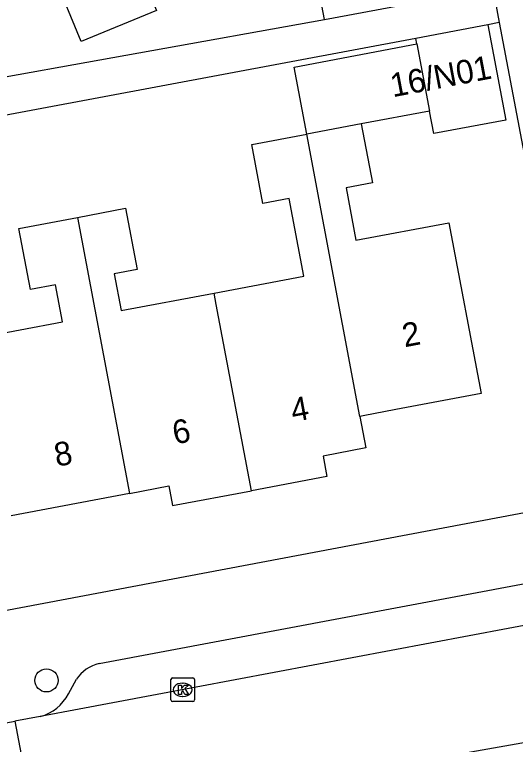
# Model space of a CAD drawing. Extents: x 158352 to 159489, y 383828 to 384597.
# Drawn here: x 158801.2 to 158822.38, y 384075.57 to 384106.43 of the extents above; entities that cross this region are included whole.
import ezdxf

# ---------------------------------------------------------------- set-up
doc = ezdxf.new("R2010")
doc.units = 0
for name, color, linetype in [('IMGEO_Boom', 7, 'Continuous'), ('IMGEO_Kolk', 7, 'Continuous'), ('IMGEO_Pand', 7, 'Continuous'), ('IMGEO_Pand_nummerreeks', 7, 'Continuous'), ('IMGEO_Rijbaan_lokaal_open', 7, 'Continuous'), ('IMGEO_Voetpad_open', 7, 'Continuous')]:
    doc.layers.add(name, color=color, linetype=linetype)

msp = doc.modelspace()

# ---------------------------------------------------------------- linework, layer by layer
at = {"layer": 'IMGEO_Boom'}
msp.add_circle((158802.553, 384078.275), 0.489, dxfattribs=at)
at = {"layer": 'IMGEO_Kolk'}
for p, q in [((158807.889, 384078.38), (158808.741, 384078.38)), ((158807.814, 384077.454), (158807.814, 384078.306)), ((158808.302, 384078.16), (158808.327, 384078.16)), ((158808.815, 384078.306), (158808.815, 384077.454)), ((158808.325, 384077.6), (158808.3, 384077.6)), ((158808.741, 384077.38), (158807.889, 384077.38))]:
    msp.add_line(p, q, dxfattribs=at)
for points in [[(158807.889, 384078.38), (158808.741, 384078.38)], [(158807.814, 384077.454), (158807.814, 384078.306)], [(158808.135, 384078.08), (158808.258, 384078.08), (158808.258, 384077.929), (158808.388, 384078.08), (158808.552, 384078.08), (158808.406, 384077.929), (158808.559, 384077.68), (158808.407, 384077.68), (158808.322, 384077.844), (158808.258, 384077.777), (158808.258, 384077.68), (158808.135, 384077.68), (158808.135, 384078.08)], [(158808.815, 384078.306), (158808.815, 384077.454)], [(158808.741, 384077.38), (158807.889, 384077.38)]]:
    msp.add_lwpolyline(points, dxfattribs=at)
for centre, start, end in [((158807.891, 384078.304), 91.552, 178.448), ((158807.891, 384078.304), 91.552, 178.448), ((158808.739, 384078.304), 1.552, 88.448), ((158808.739, 384078.304), 1.552, 88.448), ((158807.891, 384077.456), 181.552, 268.448), ((158807.891, 384077.456), 181.552, 268.448), ((158808.739, 384077.456), 271.552, 358.448), ((158808.739, 384077.456), 271.552, 358.448)]:
    msp.add_arc(centre, 0.0765, start, end, dxfattribs=at)
for centre, major_axis, ratio, start_param, end_param in [((158808.301, 384077.88), (-0.387, 0.002), 0.722429, 4.712389, 7.853982), ((158808.326, 384077.88), (-0.39, 0.002), 0.717154, 1.570796, 4.712389)]:
    msp.add_ellipse(centre, major_axis=major_axis, ratio=ratio, start_param=start_param, end_param=end_param, dxfattribs=at)
at = {"layer": 'IMGEO_Pand'}
for points in [[(158814.313, 384106.219), (158813.832, 384108.759), (158809.529, 384107.945), (158808.988, 384110.803)], [(158806.014, 384109.469), (158807.2, 384106.606), (158804.022, 384105.289), (158802.871, 384108.068)], [(158814.313, 384106.219), (158816.513, 384106.635), (158821.425, 384107.565)], [(158821.214, 384105.999), (158818.168, 384105.423)], [(158821.214, 384105.999), (158821.976, 384101.97), (158818.93, 384101.394), (158818.749, 384102.349)], [(158818.213, 384105.187), (158818.168, 384105.423)], [(158813.558, 384101.371), (158813.023, 384104.209), (158818.213, 384105.187)], [(158818.213, 384105.187), (158818.749, 384102.349)], [(158818.749, 384102.349), (158815.866, 384101.806)], [(158815.866, 384101.806), (158813.558, 384101.371)], [(158815.866, 384101.806), (158816.336, 384099.309), (158815.225, 384099.099), (158815.641, 384096.887), (158819.571, 384097.627), (158820.932, 384090.404), (158817.329, 384089.725), (158815.943, 384089.463), (158815.808, 384089.438)], [(158809.644, 384094.651), (158813.439, 384095.367), (158812.82, 384098.648), (158811.709, 384098.438), (158811.238, 384100.934), (158813.558, 384101.371)], [(158815.808, 384089.438), (158813.558, 384101.371)], [(158803.858, 384097.852), (158805.9, 384098.24), (158806.391, 384095.653), (158805.422, 384095.469), (158805.718, 384093.911), (158809.644, 384094.651)], [(158799.637, 384092.764), (158803.226, 384093.441), (158802.93, 384095.001), (158801.87, 384094.8), (158801.38, 384097.382), (158803.858, 384097.852)], [(158803.858, 384097.852), (158806.059, 384086.183)], [(158811.22, 384086.296), (158809.734, 384094.173), (158809.644, 384094.651)], [(158815.808, 384089.438), (158816.06, 384088.104), (158814.25, 384087.762), (158814.413, 384086.898), (158811.22, 384086.296)], [(158806.059, 384086.183), (158807.729, 384086.497), (158807.886, 384085.667), (158811.22, 384086.296)], [(158806.059, 384086.183), (158801.056, 384085.24)]]:
    msp.add_lwpolyline(points, dxfattribs=at)
at = {"layer": 'IMGEO_Rijbaan_lokaal_open'}
for points in [[(158833.625, 384082.64), (158802.289, 384076.751)], [(158811.575, 384073.678), (158835.486, 384077.91)], [(158802.289, 384076.751), (158801.215, 384076.545)], [(158801.215, 384076.545), (158803.183, 384066.162)]]:
    msp.add_lwpolyline(points, dxfattribs=at)
at = {"layer": 'IMGEO_Voetpad_open'}
for points in [[(158818.168, 384105.423), (158796.617, 384101.391), (158791.026, 384109.296), (158786.396, 384108.38), (158786.05, 384110.169), (158789.881, 384110.914), (158785.908, 384116.531), (158780.99, 384124.051), (158781.781, 384125.11), (158785.11, 384119.38), (158785.601, 384119.692), (158787.121, 384117.303), (158796.472, 384103.825), (158798.597, 384103.4), (158814.313, 384106.219)], [(158821.425, 384107.565), (158821.704, 384106.092)], [(158821.704, 384106.092), (158821.214, 384105.999)], [(158821.704, 384106.092), (158825.528, 384085.899)], [(158771.635, 384075.738), (158825.528, 384085.899)], [(158804.779, 384078.988), (158830.517, 384083.827)], [(158803.48, 384077.711), (158803.819, 384078.322)], [(158801.193, 384071.537), (158800.732, 384073.87), (158800.24, 384076.361), (158801.215, 384076.545)]]:
    msp.add_lwpolyline(points, dxfattribs=at)
for centre, radius, start, end in [((158805.158, 384077.417), 1.616, 103.5589, 145.943), ((158801.826, 384078.544), 1.851, 284.4678, 333.2729)]:
    msp.add_arc(centre, radius, start, end, dxfattribs=at)

# ---------------------------------------------------------------- texts
at = {"layer": 'IMGEO_Pand_nummerreeks'}
for s, rotation, p in [('16/N01', 10.7315, (158817.196, 384102.931)), ('2', 10.6799, (158817.698, 384092.358)), ('4', 10.6799, (158812.984, 384089.192)), ('6', 10.6799, (158807.98, 384088.249)), ('8', 10.6799, (158802.981, 384087.307))]:
    msp.add_text(s, height=1, rotation=rotation, dxfattribs=at).set_placement(p)

doc.saveas('drawing.dxf')
